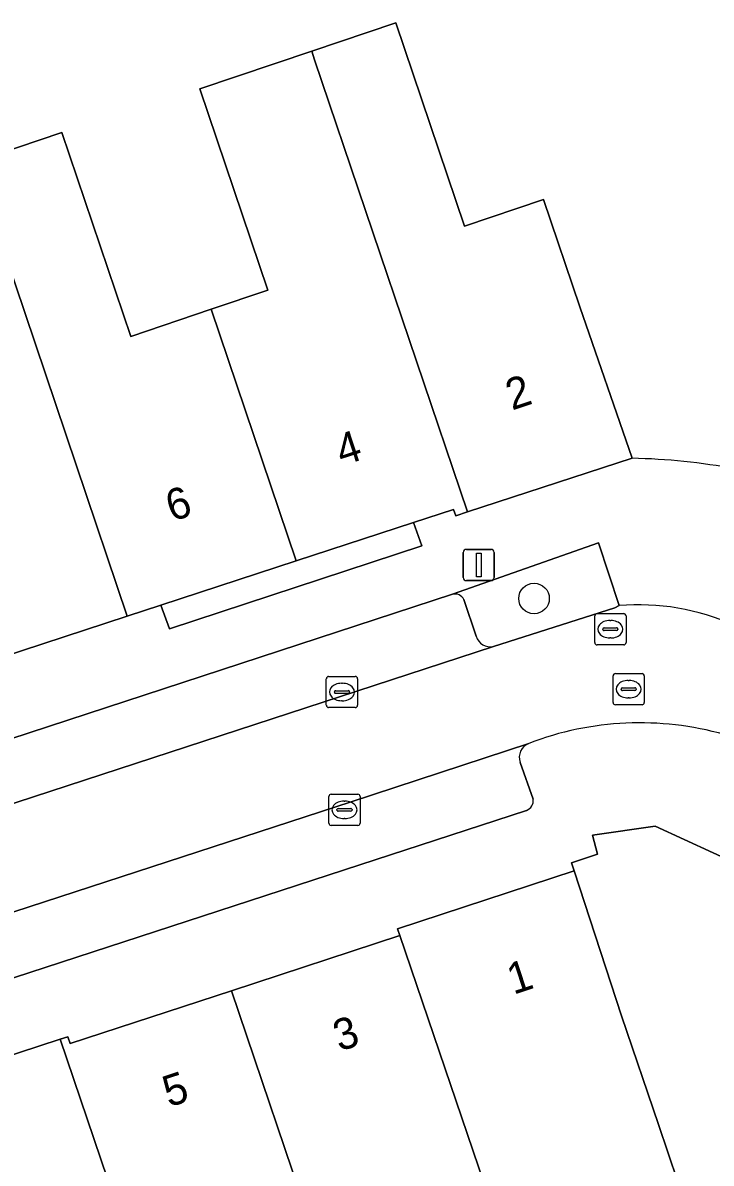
# Model space of a CAD drawing. Extents: x 159716 to 160783, y 383290 to 384031.
# Drawn here: x 160258.52 to 160280.55, y 383858.2 to 383894.71 of the extents above; entities that cross this region are included whole.
import ezdxf

# ---------------------------------------------------------------- set-up
doc = ezdxf.new("R2010")
doc.units = 0
for name, color, linetype in [('IMGEO_Boom', 7, 'Continuous'), ('IMGEO_Erf', 7, 'Continuous'), ('IMGEO_Groenvoorziening', 7, 'Continuous'), ('IMGEO_Kolk', 7, 'Continuous'), ('IMGEO_Lichtmast', 7, 'Continuous'), ('IMGEO_Pand', 7, 'Continuous'), ('IMGEO_Pand_nummerreeks', 7, 'Continuous'), ('IMGEO_Parkeervlak_open', 7, 'Continuous'), ('IMGEO_Rijbaan_lokaal_open', 7, 'Continuous'), ('IMGEO_Rioolput', 7, 'Continuous'), ('IMGEO_Voetpad_open', 7, 'Continuous')]:
    doc.layers.add(name, color=color, linetype=linetype)

msp = doc.modelspace()

# ---------------------------------------------------------------- linework, layer by layer
at = {"layer": 'IMGEO_Boom'}
msp.add_circle((160274.881, 383876.279), 0.489, dxfattribs=at)
at = {"layer": 'IMGEO_Erf'}
for points in [[(160256.954, 383890.245), (160259.775, 383891.198), (160261.978, 383884.669), (160264.551, 383885.538), (160266.362, 383886.149), (160264.187, 383892.591), (160267.768, 383893.8), (160270.464, 383894.71), (160272.661, 383888.202), (160275.182, 383889.053), (160276.341, 383885.618), (160278.015, 383880.77)], [(160303.809, 383857.464), (160278.76, 383868.99), (160276.748, 383868.707), (160276.912, 383868.096), (160276.076, 383867.822), (160276.161, 383867.564), (160277.684, 383862.917), (160278.863, 383859.436), (160280.414, 383854.857)]]:
    msp.add_lwpolyline(points, dxfattribs=at)
msp.add_arc((160277.538, 383859.849), 20.926, 70.4579, 88.6944, dxfattribs=at)
at = {"layer": 'IMGEO_Groenvoorziening'}
msp.add_lwpolyline([(160271.295, 383877.961), (160271.02, 383878.711), (160267.271, 383877.483), (160262.942, 383876.065), (160263.223, 383875.313)], close=True, dxfattribs=at)
for points in [[(160273.583, 383874.745), (160277.465, 383875.985), (160277.605, 383876.051), (160276.944, 383878.059), (160272.272, 383876.414)], [(160272.637, 383876.248), (160273.028, 383875.071)]]:
    msp.add_lwpolyline(points, dxfattribs=at)
for centre, radius, start, end in [((160272.354, 383876.109), 0.316, 26.1237, 104.9648), ((160273.479, 383875.203), 0.47, 196.3085, 282.8326)]:
    msp.add_arc(centre, radius, start, end, dxfattribs=at)
at = {"layer": 'IMGEO_Kolk'}
for p, q in [((160268.235, 383872.86), (160268.235, 383873.712)), ((160268.31, 383873.786), (160269.162, 383873.786)), ((160268.723, 383873.566), (160268.748, 383873.566)), ((160269.236, 383873.712), (160269.236, 383872.86)), ((160268.494, 383873.28), (160268.494, 383873.292)), ((160268.932, 383873.243), (160268.534, 383873.243)), ((160268.537, 383873.329), (160268.935, 383873.329)), ((160268.978, 383873.292), (160268.978, 383873.28)), ((160269.162, 383872.786), (160268.31, 383872.786)), ((160268.746, 383873.006), (160268.721, 383873.006)), ((160268.316, 383869.088), (160268.316, 383869.94)), ((160268.391, 383870.014), (160269.243, 383870.014)), ((160268.804, 383869.794), (160268.829, 383869.794)), ((160269.317, 383869.94), (160269.317, 383869.088)), ((160268.575, 383869.508), (160268.575, 383869.52)), ((160269.013, 383869.471), (160268.615, 383869.471)), ((160268.618, 383869.557), (160269.016, 383869.557)), ((160269.059, 383869.52), (160269.059, 383869.508)), ((160268.827, 383869.234), (160268.802, 383869.234)), ((160269.243, 383869.014), (160268.391, 383869.014))]:
    msp.add_line(p, q, dxfattribs=at)
for points in [[(160268.235, 383872.86), (160268.235, 383873.712)], [(160268.31, 383873.786), (160269.162, 383873.786)], [(160269.236, 383873.712), (160269.236, 383872.86)], [(160269.162, 383872.786), (160268.31, 383872.786)], [(160268.316, 383869.088), (160268.316, 383869.94)], [(160268.391, 383870.014), (160269.243, 383870.014)], [(160269.317, 383869.94), (160269.317, 383869.088)], [(160269.243, 383869.014), (160268.391, 383869.014)]]:
    msp.add_lwpolyline(points, dxfattribs=at)
for centre, radius, start, end in [((160268.312, 383873.71), 0.0765, 91.552, 178.448), ((160268.312, 383873.71), 0.0765, 91.552, 178.448), ((160269.16, 383873.71), 0.0765, 1.552, 88.448), ((160269.16, 383873.71), 0.0765, 1.552, 88.448), ((160268.534, 383873.289), 0.0403, 85.8775, 175.7526), ((160268.531, 383873.279), 0.0366, 178.938, 274.7102), ((160268.935, 383873.286), 0.043, 264.8664, 352.4533), ((160268.939, 383873.291), 0.0386, 1.7309, 96.639), ((160268.312, 383872.862), 0.0765, 181.552, 268.448), ((160268.312, 383872.862), 0.0765, 181.552, 268.448), ((160269.16, 383872.862), 0.0765, 271.552, 358.448), ((160269.16, 383872.862), 0.0765, 271.552, 358.448), ((160268.393, 383869.938), 0.0765, 91.552, 178.448), ((160268.393, 383869.938), 0.0765, 91.552, 178.448), ((160269.241, 383869.938), 0.0765, 1.552, 88.448), ((160269.241, 383869.938), 0.0765, 1.552, 88.448), ((160268.615, 383869.517), 0.0403, 85.8775, 175.7526), ((160268.612, 383869.507), 0.0366, 178.938, 274.7102), ((160269.016, 383869.514), 0.043, 264.8664, 352.4533), ((160269.02, 383869.519), 0.0386, 1.7309, 96.639), ((160268.393, 383869.09), 0.0765, 181.552, 268.448), ((160268.393, 383869.09), 0.0765, 181.552, 268.448), ((160269.241, 383869.09), 0.0765, 271.552, 358.448), ((160269.241, 383869.09), 0.0765, 271.552, 358.448)]:
    msp.add_arc(centre, radius, start, end, dxfattribs=at)
for centre, major_axis, ratio, start_param, end_param in [((160268.722, 383873.286), (-0.387, 0.002), 0.722429, 4.712389, 7.853982), ((160268.747, 383873.286), (-0.39, 0.002), 0.717154, 1.570796, 4.712389), ((160268.803, 383869.514), (-0.387, 0.002), 0.722429, 4.712389, 7.853982), ((160268.828, 383869.514), (-0.39, 0.002), 0.717154, 1.570796, 4.712389)]:
    msp.add_ellipse(centre, major_axis=major_axis, ratio=ratio, start_param=start_param, end_param=end_param, dxfattribs=at)
at = {"layer": 'IMGEO_Lichtmast'}
for p, q in [((160272.717, 383877.853), (160273.507, 383877.853)), ((160273.507, 383877.853), (160272.717, 383877.853)), ((160272.617, 383876.953), (160272.617, 383877.753)), ((160272.617, 383877.753), (160272.617, 383876.953)), ((160273.607, 383877.753), (160273.607, 383876.953)), ((160273.607, 383876.953), (160273.607, 383877.753)), ((160273.507, 383876.853), (160272.717, 383876.853)), ((160272.717, 383876.853), (160273.507, 383876.853))]:
    msp.add_line(p, q, dxfattribs=at)
msp.add_lwpolyline([(160273.037, 383877.728), (160273.187, 383877.728), (160273.187, 383876.978), (160273.037, 383876.978), (160273.037, 383877.728)], dxfattribs=at)
for centre, start, end in [((160272.717, 383877.753), 90, 180), ((160272.717, 383877.753), 90, 180), ((160273.507, 383877.753), 0, 90), ((160273.507, 383877.753), 360, 90), ((160272.717, 383876.953), 180, 270), ((160272.717, 383876.953), 180, 270), ((160273.507, 383876.953), 270, 0), ((160273.507, 383876.953), 270, 0)]:
    msp.add_arc(centre, 0.1, start, end, dxfattribs=at)
at = {"layer": 'IMGEO_Pand'}
for points in [[(160275.182, 383889.053), (160272.661, 383888.202), (160270.464, 383894.71), (160267.768, 383893.8), (160267.861, 383893.526), (160272.749, 383879.05), (160278.015, 383880.77), (160276.341, 383885.618)], [(160267.861, 383893.526), (160267.768, 383893.8), (160264.187, 383892.591), (160266.362, 383886.149), (160264.551, 383885.538), (160267.271, 383877.483), (160271.02, 383878.711), (160272.308, 383879.132), (160272.375, 383878.928), (160272.749, 383879.05)], [(160264.551, 383885.538), (160261.978, 383884.669), (160259.775, 383891.198), (160256.954, 383890.245), (160261.863, 383875.712), (160262.942, 383876.065), (160267.271, 383877.483)], [(160256.954, 383890.245), (160253.419, 383889.052), (160255.591, 383882.616), (160253.734, 383881.989), (160253.808, 383881.769), (160256.451, 383873.94), (160261.863, 383875.712)], [(160278.863, 383859.436), (160277.684, 383862.917), (160276.161, 383867.564), (160270.512, 383865.708), (160270.584, 383865.488), (160275.451, 383851.179), (160275.487, 383851.072), (160277.468, 383851.743), (160278.579, 383852.119), (160277.936, 383854.018), (160280.414, 383854.857)], [(160270.584, 383865.488), (160265.201, 383863.722), (160267.883, 383855.803), (160270.18, 383856.581), (160272.4, 383850.027), (160275.487, 383851.072), (160275.451, 383851.179)], [(160267.883, 383855.803), (160265.201, 383863.722), (160260.038, 383862.03), (160259.966, 383862.25), (160259.723, 383862.17), (160264.7, 383847.471), (160267.759, 383848.507), (160265.555, 383855.014)], [(160259.723, 383862.17), (160254.345, 383860.407), (160256.978, 383852.287), (160259.424, 383853.041), (160261.659, 383846.441), (160264.7, 383847.471)]]:
    msp.add_lwpolyline(points, close=True, dxfattribs=at)
at = {"layer": 'IMGEO_Parkeervlak_open'}
for points in [[(160272.272, 383876.414), (160251.323, 383869.555)], [(160273.028, 383875.071), (160272.637, 383876.248)], [(160251.223, 383867.433), (160273.583, 383874.745)], [(160274.717, 383871.643), (160269.035, 383869.772), (160252.341, 383864.329)], [(160274.852, 383869.857), (160274.438, 383871.032)], [(160269.305, 383867.757), (160274.642, 383869.494)], [(160253.708, 383862.663), (160269.305, 383867.757)]]:
    msp.add_lwpolyline(points, dxfattribs=at)
for centre, radius, start, end in [((160272.354, 383876.109), 0.316, 26.1237, 104.9648), ((160273.479, 383875.203), 0.47, 196.3085, 282.8326), ((160274.887, 383871.196), 0.478, 110.8199, 200.0945), ((160274.515, 383869.81), 0.341, 291.9616, 7.9386)]:
    msp.add_arc(centre, radius, start, end, dxfattribs=at)
at = {"layer": 'IMGEO_Rijbaan_lokaal_open'}
for points in [[(160277.605, 383876.051), (160277.465, 383875.985), (160273.583, 383874.745), (160251.223, 383867.433), (160248.419, 383866.516), (160248.208, 383866.408)], [(160252.341, 383864.329), (160269.035, 383869.772), (160274.717, 383871.643)]]:
    msp.add_lwpolyline(points, dxfattribs=at)
for centre, radius, start, end in [((160278.232, 383868.664), 7.414, 65.7611, 94.8539), ((160278.27, 383862.362), 9.938, 74.2309, 110.951)]:
    msp.add_arc(centre, radius, start, end, dxfattribs=at)
at = {"layer": 'IMGEO_Rioolput'}
for p, q in [((160276.822, 383874.87), (160276.822, 383875.722)), ((160276.897, 383875.796), (160277.749, 383875.796)), ((160277.823, 383875.722), (160277.823, 383874.87)), ((160277.081, 383875.29), (160277.081, 383875.302)), ((160277.124, 383875.339), (160277.522, 383875.339)), ((160277.31, 383875.576), (160277.335, 383875.576)), ((160277.565, 383875.302), (160277.565, 383875.29)), ((160277.519, 383875.253), (160277.121, 383875.253)), ((160277.333, 383875.016), (160277.308, 383875.016)), ((160277.749, 383874.796), (160276.897, 383874.796)), ((160277.483, 383873.876), (160278.335, 383873.876)), ((160277.408, 383872.95), (160277.408, 383873.802)), ((160277.896, 383873.656), (160277.921, 383873.656)), ((160278.409, 383873.802), (160278.409, 383872.95)), ((160277.667, 383873.37), (160277.667, 383873.382)), ((160278.105, 383873.333), (160277.707, 383873.333)), ((160277.71, 383873.419), (160278.108, 383873.419)), ((160277.919, 383873.096), (160277.894, 383873.096)), ((160278.151, 383873.382), (160278.151, 383873.37)), ((160278.335, 383872.876), (160277.483, 383872.876))]:
    msp.add_line(p, q, dxfattribs=at)
for points in [[(160276.822, 383874.87), (160276.822, 383875.722)], [(160276.897, 383875.796), (160277.749, 383875.796)], [(160277.823, 383875.722), (160277.823, 383874.87)], [(160277.749, 383874.796), (160276.897, 383874.796)], [(160277.483, 383873.876), (160278.335, 383873.876)], [(160277.408, 383872.95), (160277.408, 383873.802)], [(160278.409, 383873.802), (160278.409, 383872.95)], [(160278.335, 383872.876), (160277.483, 383872.876)]]:
    msp.add_lwpolyline(points, dxfattribs=at)
for centre, radius, start, end in [((160276.899, 383875.72), 0.0765, 91.552, 178.448), ((160276.899, 383875.72), 0.0765, 91.552, 178.448), ((160277.747, 383875.72), 0.0765, 1.552, 88.448), ((160277.747, 383875.72), 0.0765, 1.552, 88.448), ((160277.121, 383875.299), 0.0403, 85.8775, 175.7526), ((160277.118, 383875.289), 0.0366, 178.938, 274.7102), ((160277.522, 383875.296), 0.043, 264.8664, 352.4533), ((160277.526, 383875.301), 0.0386, 1.7309, 96.639), ((160276.899, 383874.872), 0.0765, 181.552, 268.448), ((160276.899, 383874.872), 0.0765, 181.552, 268.448), ((160277.747, 383874.872), 0.0765, 271.552, 358.448), ((160277.747, 383874.872), 0.0765, 271.552, 358.448), ((160277.485, 383873.8), 0.0765, 91.552, 178.448), ((160277.485, 383873.8), 0.0765, 91.552, 178.448), ((160278.333, 383873.8), 0.0765, 1.552, 88.448), ((160278.333, 383873.8), 0.0765, 1.552, 88.448), ((160277.707, 383873.379), 0.0403, 85.8775, 175.7526), ((160277.704, 383873.369), 0.0366, 178.938, 274.7102), ((160278.108, 383873.376), 0.043, 264.8664, 352.4533), ((160278.112, 383873.381), 0.0386, 1.7309, 96.639), ((160277.485, 383872.952), 0.0765, 181.552, 268.448), ((160277.485, 383872.952), 0.0765, 181.552, 268.448), ((160278.333, 383872.952), 0.0765, 271.552, 358.448), ((160278.333, 383872.952), 0.0765, 271.552, 358.448)]:
    msp.add_arc(centre, radius, start, end, dxfattribs=at)
for centre, major_axis, ratio, start_param, end_param in [((160277.309, 383875.296), (-0.387, 0.002), 0.722429, 4.712389, 7.853982), ((160277.334, 383875.296), (-0.39, 0.002), 0.717154, 1.570796, 4.712389), ((160277.895, 383873.376), (-0.387, 0.002), 0.722429, 4.712389, 7.853982), ((160277.92, 383873.376), (-0.39, 0.002), 0.717154, 1.570796, 4.712389)]:
    msp.add_ellipse(centre, major_axis=major_axis, ratio=ratio, start_param=start_param, end_param=end_param, dxfattribs=at)
at = {"layer": 'IMGEO_Voetpad_open'}
for points in [[(160278.015, 383880.77), (160272.749, 383879.05), (160272.375, 383878.928), (160272.308, 383879.132), (160271.02, 383878.711), (160271.295, 383877.961), (160263.223, 383875.313), (160262.942, 383876.065), (160261.863, 383875.712), (160256.451, 383873.94)], [(160251.323, 383869.555), (160272.272, 383876.414), (160276.944, 383878.059), (160277.605, 383876.051)], [(160274.438, 383871.032), (160274.852, 383869.857)], [(160274.642, 383869.494), (160269.305, 383867.757), (160253.708, 383862.663)], [(160254.345, 383860.407), (160259.723, 383862.17), (160259.966, 383862.25), (160260.038, 383862.03), (160265.201, 383863.722), (160270.584, 383865.488), (160270.512, 383865.708), (160276.161, 383867.564), (160276.076, 383867.822), (160276.912, 383868.096), (160276.748, 383868.707), (160278.76, 383868.99), (160303.809, 383857.464), (160303.609, 383857.019), (160308.366, 383854.866), (160310.983, 383855.734)]]:
    msp.add_lwpolyline(points, dxfattribs=at)
for centre, radius, start, end in [((160277.538, 383859.849), 20.926, 70.4579, 88.6944), ((160278.232, 383868.664), 7.414, 65.7611, 94.8539), ((160278.27, 383862.362), 9.938, 74.2309, 110.951), ((160274.887, 383871.196), 0.478, 110.8199, 200.0945), ((160274.515, 383869.81), 0.341, 291.9616, 7.9386)]:
    msp.add_arc(centre, radius, start, end, dxfattribs=at)

# ---------------------------------------------------------------- texts
at = {"layer": 'IMGEO_Pand_nummerreeks'}
for s, rotation, p in [('2', 18.1456, (160274.173, 383882.296)), ('4', 18.1456, (160268.736, 383880.515)), ('6', 18.1456, (160263.298, 383878.732)), ('1', 18.1227, (160274.219, 383863.591)), ('3', 18.1227, (160268.655, 383861.771)), ('5', 18.1227, (160263.2, 383859.985))]:
    msp.add_text(s, height=1, rotation=rotation, dxfattribs=at).set_placement(p)

doc.saveas('drawing.dxf')
